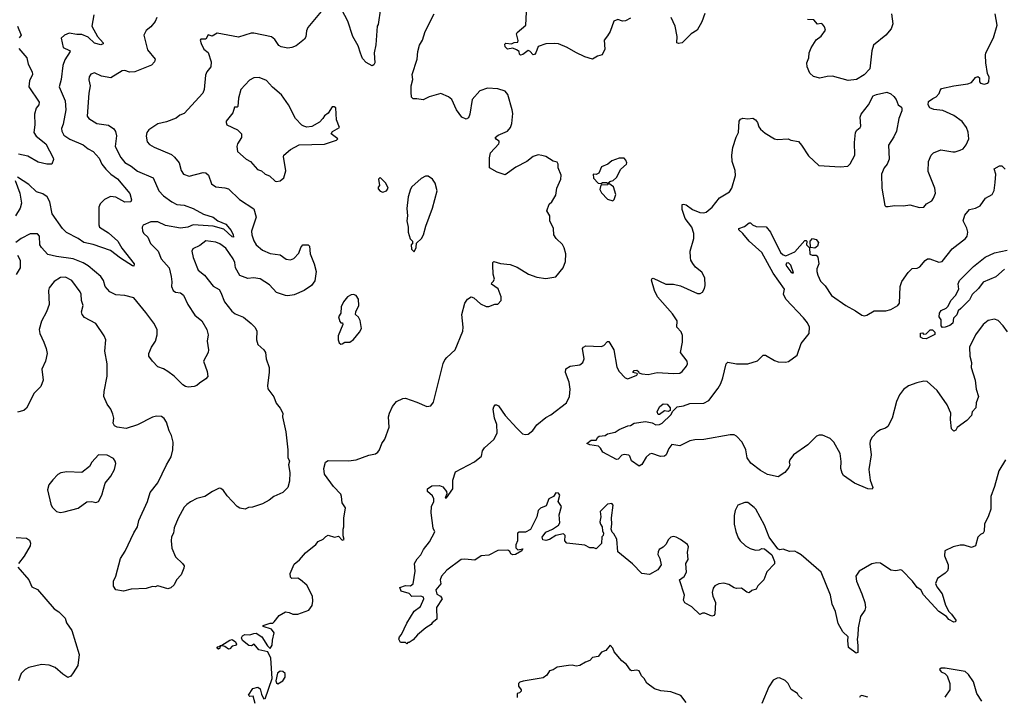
# Model space of a CAD drawing. Extents: x 2133489 to 2292442, y 756223 to 916462.
# Tile 434 of 463: x 2258173 to 2265964, y 869714 to 875068. Entities that reach past the tile are written whole.
import ezdxf

# ---------------------------------------------------------------- set-up
doc = ezdxf.new("R2010")
doc.units = 0

msp = doc.modelspace()

# ---------------------------------------------------------------- linework, layer by layer
at = {"layer": '0CON20XD'}
for points in [[(2261026.7, 875155), (2261009.3, 875030.7), (2261002.5, 875015), (2260991.7, 874868.3), (2260978, 874805), (2260982.5, 874725), (2260975, 874710), (2260963, 874703), (2260915, 874730), (2260885, 874760), (2260868.3, 874801.7), (2260851.7, 874861.7), (2260809.2, 874935), (2260769.2, 875055), (2260696.7, 875195)], [(2260599.1, 875180.9), (2260452.9, 875005), (2260441.7, 874978.3), (2260437.3, 874932.7), (2260427.4, 874912.6), (2260360, 874860), (2260325, 874847.1), (2260295, 874842), (2260241.7, 874851.7), (2260222.8, 874862.8), (2260191.4, 874911.4), (2260165, 874930.8), (2260025, 874961.4), (2260005, 874960.6), (2259905, 874930), (2259735, 874960), (2259695, 874936), (2259665, 874947.5), (2259646.2, 874913.8), (2259606.4, 874913.6), (2259600, 874905), (2259608.3, 874878.3), (2259630, 874835), (2259665, 874807.5), (2259686.8, 874733.2), (2259684.2, 874695), (2259652.5, 874655), (2259642.4, 874627.6), (2259633.8, 874515), (2259623.3, 874485), (2259475.6, 874324.4), (2259439.1, 874310.9), (2259411.7, 874288.3), (2259335, 874258.6), (2259265.6, 874244.4), (2259195, 874196.2), (2259180, 874175), (2259174.2, 874145), (2259181.4, 874101.4), (2259200.9, 874080.9), (2259238.1, 874058.1), (2259375, 874000), (2259399.1, 873979.1), (2259435, 873933.8), (2259450.6, 873875), (2259468, 873845), (2259515, 873830), (2259625, 873858), (2259645.8, 873855.8), (2259666.8, 873836.8), (2259691.7, 873768.3), (2259725, 873744.2), (2259795, 873737.8), (2259825, 873728.6), (2259911.4, 873645), (2260025, 873570), (2260043.5, 873505), (2260007.3, 873395), (2260008.5, 873365), (2260025, 873318), (2260044.5, 873285), (2260095, 873243.4), (2260155, 873216.4), (2260235, 873206.9), (2260282, 873172), (2260315, 873167.1), (2260341.9, 873178.1), (2260381.2, 873218.8), (2260397.1, 873265), (2260414.4, 873285.6), (2260455, 873286.2), (2260466.2, 873276.2), (2260470, 873215), (2260502.5, 873135), (2260518, 873075), (2260509.5, 873000.5), (2260482.5, 872965), (2260425, 872924.2), (2260345, 872891.2), (2260295, 872882), (2260275, 872886), (2260205, 872908), (2260148.3, 872968.3), (2260075, 873017.1), (2260024.2, 873025.8), (2259979.3, 873019.3), (2259913.9, 873043.9), (2259880, 873105), (2259875.6, 873145), (2259863.1, 873175), (2259805, 873258.9), (2259757.5, 873295), (2259725, 873307.9), (2259645, 873316.5), (2259598.6, 873281.4), (2259543.8, 873255), (2259536, 873235), (2259546.7, 873185), (2259585.5, 873085.5), (2259634.2, 873045), (2259705, 872960), (2259751.3, 872931.3), (2259765, 872910), (2259793.3, 872835), (2259850.3, 872760.3), (2259878.7, 872738.7), (2259945, 872714.3), (2260005, 872664.2), (2260034.2, 872635), (2260050, 872605), (2260047.1, 872535), (2260057, 872497), (2260104, 872455), (2260118, 872435), (2260122.9, 872385), (2260145.6, 872315), (2260146.9, 872275), (2260133.6, 872173.6), (2260136.1, 872146.1), (2260182.7, 872082.7), (2260203, 872033), (2260235, 871993.3), (2260255.6, 871955), (2260252.9, 871925), (2260279.1, 871805), (2260294.4, 871665), (2260293.3, 871603.3), (2260307.5, 871575), (2260300, 871545), (2260310, 871485), (2260306.7, 871415), (2260293.6, 871366.4), (2260254.1, 871325.9), (2260183.3, 871295), (2260147.5, 871265), (2260093.9, 871236.1), (2260015, 871210), (2259983.6, 871206.4), (2259956.4, 871193.6), (2259915, 871203.3), (2259895, 871216.7), (2259815, 871300), (2259785, 871342.5), (2259765, 871357.5), (2259750.7, 871359.3), (2259697.5, 871335), (2259637.5, 871295), (2259575, 871277.5), (2259525, 871251.4), (2259495, 871232), (2259475, 871210), (2259427.3, 871122.7), (2259395, 871047.5), (2259390.8, 871005), (2259374.2, 870975), (2259370.8, 870945), (2259378, 870885), (2259406.4, 870816.4), (2259460, 870765), (2259473.3, 870745), (2259473, 870727), (2259451.2, 870675), (2259413.8, 870635), (2259394.1, 870595.9), (2259368.3, 870571.7), (2259345, 870563.3), (2259265, 870587.5), (2259245, 870580), (2259225, 870582.5), (2259173.6, 870566.4), (2259055, 870562), (2258995, 870544.3), (2258933.3, 870555), (2258914, 870585), (2258915.8, 870624.2), (2258933.8, 870665), (2258971.2, 870805), (2259008.3, 870861.7), (2259075, 871006.7), (2259104, 871055), (2259116, 871105), (2259184.4, 871255.6), (2259204.5, 871325.5), (2259265, 871403.8), (2259333.9, 871546.1), (2259372.6, 871607.4), (2259384.4, 871665), (2259386.7, 871725), (2259375, 871777.5), (2259355.4, 871815.4), (2259335, 871883.8), (2259315, 871912), (2259295, 871927.5), (2259255, 871930), (2259225, 871923.3), (2259105, 871860.5), (2259015, 871833.5), (2258945, 871843.6), (2258924, 871855), (2258912.9, 871875), (2258916.8, 871913.2), (2258910, 871945), (2258894.5, 871984.5), (2258865.6, 872025.6), (2258838.6, 872085), (2258840.6, 872125), (2258864.3, 872245.7), (2258864.2, 872345), (2258846.2, 872445), (2258853.3, 872535), (2258841.2, 872565), (2258774.2, 872664.2), (2258685, 872712), (2258667.5, 872735), (2258661.4, 872755), (2258675.7, 872805), (2258660.8, 872845), (2258659.4, 872895), (2258651.4, 872915), (2258585, 873002.5), (2258535, 873030), (2258495, 873028.2), (2258445, 872996.7), (2258405.6, 872945), (2258401.5, 872925), (2258407.1, 872815), (2258384.2, 872755), (2258346.8, 872683.2), (2258328, 872615), (2258332.5, 872585), (2258363.6, 872516.4), (2258383.1, 872465), (2258389.2, 872425), (2258378, 872365), (2258347, 872303), (2258358, 872215), (2258340, 872165), (2258288.3, 872111.7), (2258225.7, 871994.3), (2258205.9, 871974.1), (2258155, 871962)], [(2261955, 872817.5), (2261982.5, 872845), (2261983.3, 872875), (2261957.9, 872937.9), (2261906.7, 872975), (2261907.5, 872985), (2261920, 872995), (2261928.8, 873015), (2261918.8, 873055), (2261916.2, 873125), (2261916.7, 873145), (2261925, 873153.3), (2261977, 873137), (2262055, 873130), (2262108.3, 873108.3), (2262200, 873055), (2262265, 873031.2), (2262335, 873020), (2262415, 873032.5), (2262473.8, 873105), (2262490.8, 873155), (2262493.9, 873213.9), (2262482.3, 873262.3), (2262468.3, 873288.3), (2262416.7, 873335), (2262400, 873365), (2262395.8, 873415), (2262367, 873477), (2262366.4, 873516.4), (2262343.3, 873555), (2262363, 873607), (2262382.5, 873625), (2262415, 873680), (2262423.3, 873735), (2262454, 873805), (2262458.3, 873838.3), (2262433.8, 873895), (2262433.3, 873925), (2262425, 873940), (2262395, 873948.8), (2262335, 873983.8), (2262303.9, 873993.9), (2262275, 873998), (2262235.8, 873984.2), (2262185, 873946.2), (2262099.5, 873900.5), (2262015, 873840), (2261951.2, 873861.2), (2261890, 873895), (2261889.4, 873975), (2261898.1, 874015), (2261963.3, 874085), (2261966, 874095), (2261965.8, 874105.8), (2261945, 874120), (2261934, 874136), (2261957.5, 874155), (2262033.5, 874186.5), (2262055.4, 874214.6), (2262066.7, 874245), (2262074.4, 874325), (2262070.6, 874355), (2262035.6, 874475), (2262015, 874502.5), (2261955, 874520), (2261875, 874524.6), (2261813.8, 874505), (2261752, 874435), (2261735, 874320), (2261725, 874290), (2261705, 874280), (2261672.5, 874295), (2261628.8, 874355), (2261592, 874435), (2261567, 874457), (2261505, 874483.8), (2261413.6, 874456.4), (2261365, 874432.5), (2261315, 874442.5), (2261285, 874440), (2261272.5, 874455), (2261270, 874495), (2261270, 874545), (2261283.8, 874595), (2261278.8, 874635), (2261318, 874755), (2261323.9, 874816.1), (2261336.2, 874865), (2261358.8, 874905), (2261381.2, 874975), (2261453.3, 875115)], [(2263005, 875080), (2262965, 875057.5), (2262943, 875057), (2262905, 875068.8), (2262874.1, 875055.9), (2262844, 874975), (2262825, 874940), (2262796.2, 874905), (2262803.8, 874835), (2262781.2, 874788.8), (2262745, 874778.8), (2262705, 874756), (2262645, 874772.5), (2262573.3, 874806.7), (2262505, 874847.5), (2262435, 874875.8), (2262405, 874880), (2262335, 874876.2), (2262275, 874856.2), (2262258, 874805), (2262245, 874791.2), (2262235, 874790), (2262208.8, 874818.8), (2262195, 874823.3), (2262155, 874791.2), (2262135, 874787.5), (2262127.5, 874795), (2262125.8, 874815.8), (2262105, 874830), (2262075, 874841.2), (2262033.6, 874833.6), (2262013, 874853), (2262012, 874875), (2262019.5, 874880.5), (2262065, 874876.7), (2262085, 874886.7), (2262115, 874890), (2262117, 874903), (2262104.3, 874955), (2262108, 874965), (2262176.7, 875025), (2262184.1, 875125.9)], [(2263592.7, 875117.3), (2263570.3, 875049.7), (2263533.3, 874985), (2263485, 874956.7), (2263415, 874884.3), (2263385, 874878), (2263371.2, 874885), (2263374, 874935), (2263358.6, 875015), (2263328.5, 875085)], [(2264035, 874200), (2264070.5, 874170.5), (2264145, 874124.3), (2264165, 874120), (2264253.8, 874123.8), (2264275, 874113.3), (2264335, 874102.5), (2264360, 874075), (2264415, 873990), (2264495, 873913.8), (2264665, 873901.9), (2264725, 873908.1), (2264745, 873927.5), (2264780.4, 873995), (2264778, 874095), (2264786.2, 874173.8), (2264795.4, 874194.6), (2264823.8, 874215), (2264827.5, 874225), (2264824.2, 874295), (2264830.3, 874319.7), (2264888.6, 874395), (2264926.2, 874465), (2264953.2, 874476.8), (2265034.2, 874494.2), (2265065, 874482), (2265089.7, 874459.7), (2265107, 874437), (2265125, 874393.8), (2265150, 874375), (2265153.8, 874365), (2265153.3, 874345), (2265128.8, 874285), (2265111.4, 874185), (2265090.2, 874139.8), (2265046.6, 874073.4), (2265052, 873965), (2265035.7, 873925), (2265012.9, 873895), (2264992.9, 873845), (2264993.3, 873735), (2265018.3, 873598.3), (2265025, 873590), (2265045, 873590), (2265095, 873596.7), (2265165, 873593.8), (2265215, 873603.8), (2265291.7, 873581.7), (2265326.1, 873583.9), (2265348.3, 873611.7), (2265389.2, 873635), (2265404.2, 873655), (2265419.4, 873695), (2265414.4, 873734.4), (2265360, 873865), (2265363.8, 873945), (2265384.2, 873995.8), (2265402.5, 874015), (2265462.3, 874037.7), (2265555, 874021.2), (2265575, 874021.2), (2265615, 874033.8), (2265636.7, 874045), (2265661.7, 874078.3), (2265681.9, 874125), (2265678.7, 874178.7), (2265664.2, 874215), (2265631.1, 874261.1), (2265565, 874309.2), (2265478, 874348), (2265405, 874357.5), (2265375, 874370), (2265360, 874395), (2265365, 874420), (2265397.5, 874445), (2265425, 874456.7), (2265447, 874483), (2265455, 874507.5), (2265467.7, 874522.3), (2265565, 874543.8), (2265675, 874558.8), (2265705, 874570), (2265735, 874610), (2265755, 874617.5), (2265766.4, 874606.4), (2265766.7, 874575), (2265774.1, 874564.1), (2265805, 874557.5), (2265832.5, 874565), (2265840, 874575), (2265843, 874613), (2265830.7, 874640.7), (2265816.2, 874725), (2265814.2, 874785.8), (2265818, 874805), (2265878.2, 874925), (2265907.1, 875025), (2265891.5, 875115)], [(2265070, 875115), (2265080.8, 875035), (2265068.8, 874995), (2265026.2, 874945), (2264928.8, 874865), (2264915, 874820), (2264900.7, 874679.3), (2264855, 874630), (2264795, 874593.3), (2264727, 874587), (2264605, 874621.2), (2264561.7, 874618.3), (2264505, 874603.8), (2264455, 874616.7), (2264424, 874645), (2264404, 874695), (2264401.2, 874725), (2264417.5, 874765), (2264418.8, 874805), (2264436, 874845), (2264475, 874907.5), (2264513.9, 874936.1), (2264547.5, 874985), (2264540.7, 875010.7), (2264525, 875032.5), (2264515, 875037.5), (2264485, 875032.5), (2264456.2, 875066.2), (2264405, 875068)], [(2259259.4, 875085), (2259245, 875052.5), (2259209.8, 875010.2), (2259175, 874981.2), (2259156.2, 874945), (2259185, 874828), (2259245.8, 874755), (2259240, 874735), (2259215, 874708), (2259084.4, 874655.6), (2259042.1, 874652.1), (2259005, 874665.6), (2258985, 874663.9), (2258895, 874606.2), (2258821.5, 874621.5), (2258765, 874646.2), (2258735, 874637.5), (2258721.5, 874615), (2258720.9, 874590.9), (2258731.9, 874545), (2258718.8, 874485), (2258705.7, 874305), (2258720, 874285), (2258783.8, 874245), (2258875, 874232.5), (2258918, 874205), (2258932.1, 874182.1), (2258937.8, 874147.8), (2258928.6, 874065), (2258973.6, 873976.4), (2259005, 873936.9), (2259055, 873908.2), (2259105, 873869.1), (2259228.6, 873815), (2259275, 873713.3), (2259312, 873675), (2259376.7, 873625), (2259415.8, 873605.8), (2259475, 873600), (2259545, 873573.6), (2259627.9, 873527.9), (2259705, 873505.7), (2259742, 873475), (2259805, 873450), (2259845, 873398.1), (2259863.1, 873365), (2259865, 873347.5), (2259855, 873350), (2259789.1, 873409.1), (2259705, 873433.8), (2259545, 873443.9), (2259503.3, 873426.7), (2259445, 873417.4), (2259327.9, 873437.9), (2259265, 873467.9), (2259211.7, 873468.3), (2259148.8, 873441.2), (2259142, 873425), (2259145.7, 873395), (2259155.7, 873375), (2259187.8, 873347.8), (2259207.6, 873297.6), (2259269.2, 873235), (2259293.5, 873175), (2259354.7, 873104.7), (2259372.1, 873035), (2259377.4, 872992.6), (2259374.4, 872955), (2259388.6, 872925), (2259405, 872911.4), (2259445, 872905.7), (2259468.4, 872888.4), (2259503.6, 872815), (2259559.8, 872729.8), (2259613.1, 872685), (2259655, 872616.7), (2259664.2, 872575), (2259656.9, 872525), (2259667.8, 872455), (2259664, 872434), (2259628.1, 872365), (2259655.8, 872285), (2259660.8, 872245), (2259645.6, 872225), (2259595, 872190.8), (2259575, 872172.8), (2259554.6, 872164.6), (2259505, 872160), (2259485, 872166.2), (2259465, 872178.8), (2259396.2, 872246.2), (2259345, 872282.5), (2259310, 872305), (2259265, 872321.1), (2259223.8, 872365), (2259196, 872405), (2259194.2, 872425), (2259215.8, 872475), (2259246.4, 872523.6), (2259261.8, 872575), (2259260, 872615), (2259233.3, 872665), (2259171, 872751), (2259075.9, 872865.9), (2259005, 872884.5), (2258935, 872890), (2258885, 872914.4), (2258850.6, 872955), (2258836.7, 873005), (2258815.3, 873035.3), (2258715, 873120), (2258675, 873144.6), (2258595, 873175.4), (2258465, 873194.3), (2258395, 873208.8), (2258344.5, 873264.5), (2258332.5, 873285), (2258328.6, 873355), (2258315, 873373.3), (2258255, 873371.9), (2258183.4, 873336.6), (2258142.5, 873305)], [(2258760.8, 875105), (2258744.4, 875015), (2258789.5, 874935), (2258833.8, 874885), (2258833.6, 874876.4), (2258815, 874868.6), (2258765, 874880.9), (2258715, 874930.4), (2258665, 874950.4), (2258625, 874949.7), (2258565, 874962.1), (2258527.1, 874945), (2258500, 874920), (2258517.6, 874847.6), (2258565.8, 874825), (2258571.4, 874815), (2258531.1, 874748.9), (2258514.1, 874705.9), (2258502.3, 874595), (2258485.5, 874535), (2258531.5, 874425), (2258538.7, 874355), (2258517.9, 874242.1), (2258504.5, 874205.5), (2258505.5, 874185), (2258521.1, 874155), (2258569.2, 874120.8), (2258676.1, 874076.1), (2258715, 874045.7), (2258755.4, 874025.4), (2258801.7, 873971.7), (2258822.7, 873925), (2258855, 873883.5), (2258894.6, 873845), (2258948, 873808), (2259043.4, 873693.4), (2259057.3, 873642.7), (2259052.7, 873627.3), (2259005, 873622.7), (2258935, 873664), (2258892.6, 873667.4), (2258845, 873644.5), (2258810.8, 873609.2), (2258800, 873585), (2258798.9, 873445), (2258805, 873426.2), (2258875, 873381.1), (2258950.8, 873315), (2258980.9, 873260.9), (2259078.8, 873135), (2259075, 873117.5), (2259065, 873120), (2258970.5, 873180.5), (2258891.5, 873241.5), (2258755, 873288.5), (2258681.2, 873305), (2258635, 873337.3), (2258542.7, 873382.7), (2258510.8, 873415), (2258430.5, 873530.5), (2258411.5, 873625), (2258389.4, 873665), (2258355, 873688.9), (2258305.4, 873705.4), (2258245, 873764.4), (2258155, 873822)], [(2258156.4, 875015), (2258184, 874945), (2258169.5, 874925)], [(2258165, 874839.1), (2258228.4, 874765), (2258240.4, 874715), (2258272.7, 874655), (2258275.4, 874635), (2258251.1, 874585), (2258246.6, 874535), (2258326, 874415), (2258323.8, 874395), (2258302.4, 874367.6), (2258289.5, 874320.5), (2258291.8, 874235), (2258284.2, 874174.2), (2258303.8, 874145), (2258380, 874085), (2258436.7, 873975), (2258439.3, 873960.7), (2258426.2, 873923.8), (2258387, 873923), (2258319.7, 873939.7), (2258236.5, 873986.5), (2258164.5, 874004.5)], [(2260205, 873786.7), (2260235, 873793.3), (2260263.6, 873816.4), (2260277.7, 873872.3), (2260260, 873985), (2260264.1, 873995.9), (2260315, 874040), (2260385, 874076.2), (2260585, 874083.3), (2260680, 874115), (2260690, 874125), (2260637.5, 874165), (2260647, 874183), (2260702.5, 874215), (2260680, 874275), (2260675, 874370), (2260661.7, 874378.3), (2260645, 874377.5), (2260613, 874327), (2260585, 874307.5), (2260572.5, 874285), (2260545, 874257.5), (2260485, 874222.5), (2260445, 874216.7), (2260420, 874225), (2260405, 874232.5), (2260355, 874286.7), (2260300, 874395), (2260245, 874474), (2260173.7, 874533.7), (2260125, 874587.5), (2260068.8, 874608.8), (2260025, 874606.9), (2259990.3, 874589.7), (2259923.1, 874515), (2259904.3, 874445.7), (2259900, 874380), (2259895, 874374), (2259873.3, 874375), (2259858.5, 874331.5), (2259807.5, 874265), (2259806.7, 874255), (2259812.5, 874235), (2259897, 874197), (2259927.5, 874165), (2259928.6, 874135), (2259895.8, 874085), (2259890.6, 874065), (2259896, 874025), (2259965, 873964), (2260000, 873945), (2260055, 873883.3), (2260085, 873872.5), (2260116.4, 873846.4), (2260150.7, 873830.7), (2260195, 873790), (2260205, 873786.7)], [(2265973.8, 871585), (2265921.2, 871498.8), (2265885.8, 871374.2), (2265856.2, 871295), (2265856.1, 871193.9), (2265839.5, 871140.5), (2265806.2, 871075), (2265805, 871020), (2265795, 871003.3), (2265775, 870993.3), (2265755, 870972.5), (2265735.8, 870904.2), (2265705, 870892), (2265645, 870908.8), (2265615, 870908.8), (2265560, 870895), (2265493.3, 870865), (2265491.2, 870825), (2265520, 870755), (2265520, 870725), (2265513.6, 870706.4), (2265495, 870687.5), (2265435, 870646.7), (2265418.8, 870605), (2265429.5, 870579.5), (2265472.5, 870525), (2265498.8, 870435), (2265524.2, 870384.2), (2265545, 870363.3), (2265580, 870315), (2265578.3, 870301.7), (2265565, 870300), (2265525, 870320), (2265505, 870343.8), (2265445, 870383.3), (2265325, 870516), (2265302.7, 870555), (2265275, 870575.5), (2265235.8, 870625.8), (2265155, 870708.8), (2265144.1, 870714.1), (2265105, 870707.1), (2265065, 870712.5), (2264985, 870766), (2264955, 870769.2), (2264915, 870762.5), (2264815, 870702.9), (2264788.6, 870665), (2264794.3, 870625), (2264835.7, 870525), (2264859.2, 870455), (2264865.6, 870415), (2264860, 870395), (2264825.4, 870344.6), (2264808.1, 870255), (2264805.6, 870195), (2264798, 870165), (2264805.7, 870115), (2264805, 870060), (2264792.5, 870055), (2264730.7, 870100.7), (2264726.7, 870155), (2264727.5, 870185), (2264686.2, 870225), (2264648.9, 870288.9), (2264628.1, 870385), (2264602.1, 870442.1), (2264589.1, 870515), (2264515.6, 870695), (2264355, 870833.3), (2264325, 870852.5), (2264305, 870862.5), (2264265, 870860), (2264215, 870877.5), (2264187, 870873), (2264170.7, 870880.7), (2264103.9, 870973.9), (2264066.8, 871066.8), (2263997.8, 871195), (2263985, 871208.6), (2263935, 871246), (2263911.7, 871248.3), (2263855, 871226.7), (2263834, 871185), (2263826, 871145), (2263827.1, 871075), (2263838.7, 871018.7), (2263857.6, 870967.6), (2263873.4, 870943.4), (2263915, 870903.8), (2263952.7, 870882.7), (2263995, 870871.2), (2264026.4, 870873.6), (2264045, 870882.5), (2264065, 870880), (2264123.6, 870833.6), (2264145, 870780), (2264145, 870762.5), (2264085, 870697.5), (2264060, 870635), (2264013.6, 870586.4), (2263999.3, 870560.7), (2263965, 870550), (2263945, 870532.5), (2263925, 870537.5), (2263885, 870570), (2263845, 870566.2), (2263825, 870571.2), (2263785, 870598.8), (2263745, 870608.8), (2263705.9, 870604.1), (2263672.5, 870587.5), (2263660.3, 870569.7), (2263652.5, 870535), (2263656.1, 870506.1), (2263677.5, 870455), (2263672.5, 870365), (2263667, 870353), (2263648.3, 870348.3), (2263595, 870372.5), (2263575, 870372.5), (2263555, 870360), (2263491.4, 870421.4), (2263435, 870453.1), (2263424.4, 870475), (2263432, 870515), (2263392.5, 870635), (2263429.5, 870660.5), (2263448.8, 870695), (2263442.5, 870765), (2263462.5, 870795), (2263456.7, 870855), (2263463.8, 870895), (2263455.6, 870915.6), (2263402.5, 870955), (2263367.5, 870972.5), (2263345, 870977.5), (2263325, 870972.5), (2263307.5, 870955), (2263286.4, 870913.6), (2263265, 870892.5), (2263232.5, 870875), (2263223.9, 870856.1), (2263223.3, 870835), (2263237.5, 870805), (2263247.5, 870755), (2263222.5, 870715), (2263155, 870676.7), (2263095, 870686.2), (2263021.7, 870761.7), (2262906.2, 870856.2), (2262896.4, 870956.4), (2262875, 871000), (2262861.7, 871011.7), (2262853, 871037), (2262858, 871075), (2262854.2, 871125), (2262868, 871225), (2262859.2, 871239.2), (2262825, 871232.9), (2262766.2, 871175), (2262770, 871135), (2262763.3, 871095), (2262767.5, 871075), (2262782.5, 871055), (2262783.6, 871023.6), (2262792.5, 871005), (2262790, 870985), (2262780, 870975), (2262777, 870923), (2262735, 870880), (2262715, 870887.5), (2262685, 870887.5), (2262645, 870910), (2262502.5, 870925), (2262486.7, 870945), (2262488.8, 870985), (2262475, 870998.8), (2262415, 870986.9), (2262365.4, 870954.6), (2262335, 870946.7), (2262312.2, 870952.2), (2262307.2, 870972.8), (2262335, 871012.2), (2262389.2, 871035), (2262435, 871068.8), (2262446, 871085), (2262441.2, 871148.8), (2262460, 871215), (2262433.8, 871255), (2262445.9, 871305.9), (2262435, 871320), (2262415, 871322.5), (2262397.5, 871295), (2262360, 871275), (2262338.1, 871221.9), (2262295, 871202.2), (2262274.4, 871185), (2262264.2, 871135), (2262215.9, 871034.1), (2262175, 871012.5), (2262125, 871012.5), (2262112.5, 871005), (2262112, 870945), (2262098.6, 870911.4), (2262098.3, 870888.3), (2262115, 870872), (2262155, 870880), (2262146, 870865), (2262095, 870835.7), (2262075, 870833.8), (2262060, 870840), (2262050.5, 870860.5), (2262035, 870869.4), (2261955, 870867.5), (2261885, 870830.6), (2261825, 870825.7), (2261775, 870790.8), (2261695, 870800), (2261665, 870796.2), (2261551.7, 870711.7), (2261509.2, 870665), (2261500, 870635), (2261505.5, 870604.5), (2261465.5, 870555), (2261472.2, 870522.2), (2261502.5, 870505), (2261516.7, 870485), (2261471.2, 870415), (2261472.5, 870325), (2261437.5, 870295), (2261429.3, 870280.7), (2261385.9, 870254.1), (2261320.5, 870199.5), (2261285, 870160), (2261255, 870140), (2261245, 870140), (2261235, 870130), (2261225, 870140), (2261185, 870140), (2261172.5, 870165), (2261177.5, 870185), (2261195, 870202.5), (2261236.4, 870293.6), (2261293, 870387), (2261344, 870425), (2261371.8, 870485), (2261368, 870498), (2261347.1, 870507.1), (2261275, 870503.8), (2261255, 870526.7), (2261190, 870545), (2261180, 870575), (2261225, 870591.2), (2261265, 870588), (2261285.7, 870604.3), (2261300.8, 870705), (2261298, 870765), (2261318.3, 870801.7), (2261346.2, 870833.8), (2261366.9, 870875), (2261415.8, 870935), (2261456.7, 871015), (2261443.3, 871045), (2261427.5, 871165), (2261430, 871215), (2261448.8, 871255), (2261448.8, 871275), (2261439.1, 871299.1), (2261400, 871335), (2261400, 871355), (2261435, 871380), (2261495, 871382.5), (2261521.7, 871371.7), (2261550, 871335), (2261552.5, 871315), (2261540, 871285), (2261550, 871285), (2261601.2, 871355), (2261600, 871425), (2261620.5, 871489.5), (2261771.2, 871568.8), (2261826.7, 871615), (2261836, 871655), (2261849.5, 871680.5), (2261925, 871746.2), (2261950.8, 871795), (2261948.6, 871865), (2261928.6, 871915), (2261920, 871985), (2261924, 872005), (2261935, 872018.8), (2261945, 872021.2), (2261961.2, 872011.2), (2262014.5, 871934.5), (2262105.6, 871835), (2262151.7, 871791.7), (2262175, 871784.4), (2262195, 871786.9), (2262234, 871816), (2262265, 871860.6), (2262335, 871919.2), (2262375, 871940), (2262498.8, 872035), (2262523.8, 872085), (2262528.8, 872145), (2262520.5, 872200.5), (2262491.2, 872275), (2262493.3, 872305), (2262527.5, 872325), (2262605, 872337.5), (2262627.5, 872355), (2262640, 872385), (2262626.7, 872465), (2262635, 872477.5), (2262652.7, 872487.3), (2262775, 872481.2), (2262795, 872490), (2262825, 872520), (2262835, 872520), (2262874.1, 872454.1), (2262897, 872317), (2262916, 872285), (2262963, 872233), (2262985, 872225.8), (2263056.2, 872255), (2263062.5, 872265), (2263058.8, 872268.8), (2263023.3, 872275), (2263035, 872291.2), (2263055, 872293.3), (2263068.8, 872285), (2263073, 872273), (2263096.3, 872266.3), (2263145, 872258.9), (2263215.6, 872275.6), (2263345, 872268), (2263395, 872271.2), (2263415, 872283.3), (2263450, 872325), (2263456.2, 872345), (2263453.3, 872365), (2263402.5, 872435), (2263417.5, 872515), (2263417.7, 872567.7), (2263407.3, 872597.3), (2263371.2, 872635), (2263376.2, 872685), (2263339.3, 872739.3), (2263220, 872875), (2263195.6, 872925), (2263172.9, 873007.1), (2263175, 873017.5), (2263185, 873021.2), (2263285, 872976), (2263345, 872974.2), (2263402.3, 872962.3), (2263535, 872901.2), (2263558.3, 872901.7), (2263575, 872912.5), (2263590.5, 872939.5), (2263595.8, 872965), (2263594, 873025), (2263570.3, 873070.3), (2263520.3, 873110.3), (2263498.3, 873138.3), (2263483.4, 873163.4), (2263480.6, 873185), (2263477.5, 873235), (2263506.8, 873335), (2263507.7, 873375), (2263492.1, 873425), (2263439.2, 873495), (2263413.5, 873565), (2263413.8, 873605), (2263425, 873608), (2263445, 873602), (2263495.4, 873565.4), (2263555, 873542.2), (2263585, 873539.4), (2263605, 873544.4), (2263652.5, 873585), (2263710.9, 873659.1), (2263788, 873705), (2263808.6, 873735), (2263835.7, 873835.7), (2263833.3, 873875), (2263809.2, 873945), (2263806.8, 873995), (2263816.2, 874055), (2263841.3, 874138.7), (2263860, 874175), (2263864.4, 874265.6), (2263875, 874280), (2263895, 874288.6), (2263935, 874284), (2263975, 874288), (2263995, 874276), (2264011.4, 874255), (2264020.6, 874220.6), (2264035, 874200)], [(2262825, 873770), (2262843, 873787), (2262870, 873795), (2262895, 873817.5), (2262930, 873885), (2262973.3, 873925), (2262976.2, 873935), (2262970, 873955), (2262955, 873972.5), (2262915, 873972.5), (2262859.3, 873950.7), (2262826.1, 873923.9), (2262776.7, 873903.3), (2262755, 873852.5), (2262735, 873842.5), (2262710, 873845), (2262713.9, 873813.9), (2262750, 873775), (2262775, 873770), (2262785, 873780), (2262815, 873780), (2262825, 873770)], [(2263454, 871725), (2263395, 871695.7), (2263333, 871707), (2263310, 871675), (2263287.1, 871625), (2263275, 871613.1), (2263242.1, 871612.1), (2263175, 871633.8), (2263155, 871628.8), (2263130.8, 871605), (2263095, 871546.7), (2263075, 871533.8), (2263015, 871577.5), (2263000, 871615), (2262991.7, 871621.7), (2262955, 871626.2), (2262938.3, 871621.7), (2262908.8, 871591.2), (2262895, 871588), (2262787.5, 871645), (2262768.3, 871678.3), (2262752.5, 871692.5), (2262683.9, 871703.9), (2262660, 871715), (2262695, 871740), (2262735, 871740), (2262747.5, 871765), (2262758.3, 871771.7), (2262805, 871776), (2262825, 871789.2), (2262885, 871804.2), (2262915, 871824), (2262985, 871853.8), (2263005, 871856.7), (2263035.9, 871874.1), (2263125, 871889.2), (2263177.5, 871877.5), (2263205, 871862), (2263235, 871863.5), (2263255.6, 871874.4), (2263325, 871940.8), (2263340.3, 871969.7), (2263373.8, 872005), (2263425, 872013.1), (2263475, 872031.8), (2263587.1, 872032.9), (2263626.7, 872055), (2263698.9, 872151.1), (2263720.3, 872189.7), (2263737, 872233), (2263763.8, 872345), (2263775, 872356.7), (2263845, 872343.3), (2263935, 872343.3), (2264010.7, 872369.3), (2264055, 872412.5), (2264075, 872412.5), (2264145, 872370), (2264175, 872360), (2264231.7, 872358.3), (2264255, 872363.8), (2264325, 872413.3), (2264356.4, 872505), (2264419.2, 872585), (2264422, 872635), (2264405, 872670), (2264375, 872708.8), (2264235.6, 872855.6), (2264216, 872895), (2264225.6, 872935), (2264135, 873061.2), (2264045.3, 873225.3), (2263943.8, 873315), (2263895, 873376.7), (2263863.3, 873405), (2263863.6, 873416.4), (2263907.7, 873432.3), (2263945, 873460), (2263955, 873460), (2263970, 873445), (2264000.7, 873430.7), (2264078.3, 873428.3), (2264113.8, 873385), (2264194, 873225), (2264215, 873206), (2264235, 873198), (2264305, 873231.2), (2264385, 873320), (2264395, 873320), (2264400, 873315), (2264397.5, 873285), (2264421.7, 873261.7), (2264425, 873212.5), (2264443.6, 873203.6), (2264475, 873203.3), (2264487.4, 873187.4), (2264496.5, 873135), (2264480.8, 873095), (2264480, 873075), (2264487.5, 873045), (2264509.7, 872999.7), (2264545, 872961.2), (2264595, 872886), (2264710, 872805), (2264785.8, 872765), (2264835, 872729.2), (2264855.8, 872724.2), (2264875, 872728.8), (2264935, 872764), (2265025, 872764.4), (2265065.8, 872775), (2265120.8, 872805), (2265133.8, 872825), (2265138.8, 872955), (2265152, 872995), (2265201.7, 873068.3), (2265235, 873100), (2265275, 873102.5), (2265295, 873112.5), (2265337.3, 873162.7), (2265355.9, 873174.1), (2265375, 873175.7), (2265445, 873150), (2265471.2, 873155), (2265551.1, 873255), (2265656, 873335), (2265670, 873355), (2265673.8, 873385), (2265667.3, 873417.3), (2265638.8, 873475), (2265650.5, 873519.5), (2265687.5, 873565), (2265735, 873576.2), (2265772.5, 873595), (2265813.8, 873655), (2265867.8, 873685), (2265883, 873717), (2265890.5, 873780.5), (2265895.8, 873845), (2265882.5, 873887.5), (2265925, 873910), (2265945, 873911.2), (2265969.4, 873885)], [(2258135.9, 873794.1), (2258173.8, 873693.8), (2258187.5, 873615), (2258176.7, 873575), (2258138.9, 873515)], [(2261045, 873703.3), (2261075.8, 873714.2), (2261088.8, 873735), (2261070, 873775), (2261025, 873820), (2261012.5, 873805), (2261020, 873755), (2261008.3, 873741.7), (2261008.3, 873728.3), (2261025, 873710), (2261045, 873703.3)], [(2261295, 873230), (2261310, 873265), (2261311.7, 873298.3), (2261353, 873337), (2261367.5, 873365), (2261386.7, 873435), (2261440, 873575), (2261475.9, 873714.1), (2261460, 873775), (2261438.8, 873805), (2261405, 873828.8), (2261385, 873828.8), (2261349.5, 873810.5), (2261276.1, 873743.9), (2261264.2, 873725.8), (2261246.2, 873665), (2261237, 873573), (2261241.2, 873515), (2261236.7, 873475), (2261247.5, 873425), (2261246.7, 873385), (2261263, 873333), (2261280, 873315), (2261280, 873295), (2261270, 873285), (2261273, 873253), (2261295, 873230)], [(2262865, 873633.3), (2262877.5, 873645), (2262890, 873685), (2262872.5, 873745), (2262835, 873770), (2262825, 873760), (2262771.7, 873758.3), (2262763.3, 873725), (2262777, 873697), (2262825, 873647.5), (2262865, 873633.3)], [(2264465, 873260), (2264430, 873265), (2264428, 873315), (2264445, 873335.8), (2264475, 873329.5), (2264492.3, 873305), (2264485, 873276), (2264465, 873260)], [(2265965, 873092.5), (2265896.2, 873033.8), (2265795, 872990), (2265759.4, 872940.6), (2265708.2, 872891.8), (2265688, 872852), (2265618.5, 872781.5), (2265599.2, 872765), (2265586.7, 872733.3), (2265562.5, 872705), (2265556.2, 872665), (2265533, 872647), (2265495.3, 872634.7), (2265475, 872633.1), (2265463.8, 872645), (2265463.8, 872693.8), (2265447, 872717), (2265450, 872745), (2265465, 872766.7), (2265504.2, 872785.8), (2265519.5, 872800.5), (2265540, 872845), (2265576.2, 872885), (2265603.8, 872935), (2265597.7, 872977.7), (2265610, 873005), (2265720.9, 873115), (2265811.8, 873188.2), (2265885, 873223.6), (2265985, 873244.5)], [(2258155, 873203.8), (2258175.6, 873165), (2258177.9, 873122.1), (2258175.7, 873105), (2258145, 873050)], [(2264285, 873063.5), (2264295, 873064.2), (2264275.4, 873125.4), (2264255, 873144.4), (2264239.3, 873140.7), (2264235, 873124.4), (2264275, 873072.2), (2264285, 873063.5)], [(2260116.1, 869693.9), (2260170, 869855), (2260161.2, 870015), (2260136.7, 870066.7), (2260065, 870081.9), (2260027, 870127), (2260005.8, 870114.2), (2259985, 870115.8), (2259936.2, 870155), (2259928, 870175), (2259935, 870191.2), (2259955, 870202), (2259995, 870198.8), (2260025, 870211.2), (2260045, 870212), (2260090, 870185), (2260134.2, 870114.2), (2260155, 870092.5), (2260171.2, 870118.8), (2260172.5, 870157.5), (2260185.6, 870215.6), (2260165, 870243.8), (2260100, 870265), (2260100, 870275), (2260155, 870293.3), (2260175, 870292.5), (2260186.7, 870303.3), (2260225, 870352.5), (2260275, 870382.5), (2260306.4, 870376.4), (2260335, 870362.5), (2260375, 870363.3), (2260460, 870395), (2260487, 870433), (2260493, 870467), (2260490, 870505), (2260445, 870592.5), (2260396.1, 870636.1), (2260375, 870647.5), (2260327, 870647), (2260316.2, 870656.2), (2260314.2, 870685), (2260345, 870760), (2260387.7, 870792.3), (2260435, 870850), (2260515.9, 870914.1), (2260535, 870937.5), (2260575, 870957.5), (2260595, 870977.5), (2260615, 870987.5), (2260665, 870972.5), (2260695, 870980), (2260725, 870950), (2260740, 870955), (2260732.5, 870982.5), (2260732.5, 871035), (2260738.8, 871055), (2260736.4, 871123.6), (2260750, 871205), (2260723.3, 871245), (2260720, 871295), (2260712.7, 871312.7), (2260656.2, 871375), (2260585, 871470), (2260580, 871515), (2260593.9, 871566.1), (2260615, 871578.8), (2260775, 871577.5), (2260834.2, 871585.8), (2260935, 871621.2), (2260987.7, 871632.3), (2261005.9, 871644.1), (2261018.8, 871665), (2261037.3, 871712.7), (2261061.7, 871748.3), (2261096.3, 871843.7), (2261091.9, 871925), (2261099.2, 871955), (2261123, 872007), (2261154.4, 872045.6), (2261205, 872070.8), (2261225, 872071.4), (2261315, 872042), (2261395, 872006.7), (2261425, 872013.3), (2261448.3, 872041.7), (2261524.1, 872345.9), (2261536.7, 872375), (2261553.3, 872395), (2261618.8, 872455), (2261678.3, 872601.7), (2261681.4, 872635), (2261672, 872735), (2261696.2, 872825), (2261715, 872856.7), (2261745, 872873.3), (2261765, 872866.7), (2261819.3, 872819.3), (2261865, 872797.5), (2261885, 872797.5), (2261933.6, 872816.4), (2261955, 872817.5)], [(2260715, 872501.2), (2260725, 872503.3), (2260745, 872516), (2260785, 872516.2), (2260813.9, 872536.1), (2260862.5, 872595), (2260876.2, 872625), (2260867.3, 872687.3), (2260855, 872712.5), (2260830, 872735), (2260832.5, 872755), (2260856.7, 872805), (2260853.8, 872855), (2260835.7, 872885.7), (2260815, 872893.8), (2260795, 872891.2), (2260765.9, 872874.1), (2260734.3, 872835.7), (2260716, 872795), (2260714.1, 872745.9), (2260696.7, 872715), (2260705, 872680), (2260715, 872670), (2260728.3, 872668.3), (2260730, 872655), (2260694, 872565), (2260692, 872535), (2260700.5, 872510.5), (2260715, 872501.2)], [(2265988.3, 872598.3), (2265953.8, 872645), (2265915, 872686.2), (2265885, 872698), (2265835, 872688), (2265796, 872655), (2265735.7, 872575), (2265689.4, 872475), (2265691.9, 872405), (2265704.4, 872355), (2265700.9, 872315), (2265733.3, 872215), (2265740, 872145), (2265759.4, 872085), (2265741.2, 872035), (2265737.5, 871995), (2265710, 871965), (2265703.6, 871936.4), (2265666.7, 871895), (2265590.7, 871839.3), (2265579.3, 871820.7), (2265565, 871812.5), (2265545, 871830), (2265537.1, 871905), (2265539.2, 871955), (2265510.8, 872020.8), (2265433.1, 872133.1), (2265352.5, 872205), (2265327.1, 872207.1), (2265272.5, 872195), (2265205, 872169.2), (2265165, 872141.2), (2265135, 872098), (2265111.1, 872045), (2265075.4, 871915), (2265040.9, 871849.1), (2265024.5, 871835.5), (2264985, 871823.3), (2264955, 871804.5), (2264917.8, 871765), (2264901.9, 871735), (2264898.3, 871711.7), (2264909.1, 871625), (2264890.7, 871509.3), (2264902.6, 871422.6), (2264924, 871365), (2264916.8, 871353.2), (2264885, 871354.4), (2264779.1, 871399.1), (2264691.2, 871461.2), (2264679.4, 871479.4), (2264670.4, 871515), (2264671.5, 871571.5), (2264664.1, 871635), (2264615, 871725.7), (2264585, 871753.1), (2264525, 871780), (2264499.3, 871780.7), (2264477.7, 871772.3), (2264407.8, 871702.2), (2264296.4, 871623.6), (2264265.8, 871585), (2264262.5, 871565), (2264267.5, 871545), (2264257.5, 871525), (2264226.4, 871483.6), (2264175, 871450), (2264089.7, 871469.7), (2264035, 871499.2), (2263959.1, 871559.1), (2263930.2, 871600.2), (2263919.6, 871665), (2263890.4, 871725), (2263845, 871771.6), (2263825, 871783.1), (2263795, 871783.7), (2263585, 871744.5), (2263515, 871742.2), (2263474.6, 871735.4), (2263454, 871725)], [(2265345, 872543.3), (2265320, 872545), (2265300, 872555), (2265301.7, 872588.3), (2265315, 872590), (2265325, 872580), (2265345, 872582.5), (2265376.2, 872613.8), (2265395, 872614), (2265414.2, 872595), (2265412.5, 872577.5), (2265345, 872543.3)], [(2263223.6, 871943.6), (2263216, 871965), (2263235, 872004), (2263265, 872027.3), (2263295, 872024.2), (2263320, 871995), (2263320, 871975), (2263305, 871968), (2263275, 871971.2), (2263235, 871943.8), (2263223.6, 871943.6)], [(2258495, 871168.8), (2258525, 871173.8), (2258635, 871201.2), (2258705, 871251.2), (2258745, 871256.2), (2258775, 871246.2), (2258795.7, 871254.3), (2258822, 871305), (2258848.8, 871401.2), (2258895, 871456.7), (2258922.3, 871507.7), (2258933.8, 871555), (2258928.8, 871575), (2258914.2, 871594.2), (2258865, 871622.5), (2258795.9, 871624.1), (2258744, 871566), (2258725, 871532.5), (2258665.9, 871484.1), (2258545, 871490), (2258497.3, 871482.7), (2258475, 871468.8), (2258434.3, 871425.7), (2258404.3, 871385.7), (2258393, 871347), (2258419.2, 871235), (2258430.9, 871210.9), (2258465, 871176.2), (2258495, 871168.8)], [(2258145, 870969.4), (2258225.8, 870965.8), (2258249.7, 870949.7), (2258258.8, 870925), (2258256.2, 870905), (2258207.2, 870822.8), (2258164.5, 870765.5)], [(2258159.2, 870735), (2258245.5, 870635.5), (2258268.8, 870578.8), (2258315, 870560), (2258445.8, 870405.8), (2258481.7, 870381.7), (2258531.7, 870331.7), (2258544, 870295), (2258586.7, 870235), (2258643.3, 870045), (2258633.9, 869956.1), (2258595, 869900), (2258578.3, 869871.7), (2258555, 869862.5), (2258515, 869888), (2258452.7, 869942.7), (2258405, 869960.8), (2258345, 869964.2), (2258245, 869941.2), (2258215, 869926.2), (2258183.8, 869895), (2258163.8, 869835)], [(2259825, 870086.2), (2259795, 870106.7), (2259775, 870112.5), (2259760, 870110), (2259757.5, 870095), (2259745, 870087.5), (2259732.5, 870095), (2259740, 870105), (2259760, 870110), (2259760, 870115), (2259772.5, 870117.5), (2259835, 870158), (2259855, 870163.3), (2259880, 870145), (2259888.8, 870125), (2259880, 870115), (2259855, 870110), (2259835, 870088.8), (2259825, 870086.2)], [(2263446, 869665), (2263405, 869720), (2263325, 869750), (2263245, 869756.7), (2263195, 869773.3), (2263135, 869817.5), (2263113.3, 869855), (2263093.3, 869875), (2263075.4, 869915.4), (2263055, 869920), (2263015, 869914.3), (2263005, 869920), (2262975, 869965.7), (2262936.2, 869995), (2262877.5, 870065), (2262866.7, 870095), (2262845, 870117.5), (2262810, 870075), (2262777, 870063), (2262750.7, 870029.3), (2262705, 870020), (2262683.6, 869996.4), (2262650, 869985), (2262605, 869957.5), (2262575, 869952.5), (2262545, 869960), (2262515, 869957.5), (2262425, 869943.8), (2262395, 869923.8), (2262365.9, 869914.1), (2262345, 869880), (2262315, 869860), (2262157, 869833), (2262130, 869825), (2262120, 869815), (2262120, 869795), (2262140, 869765), (2262140, 869755), (2262128.3, 869741.7), (2262110, 869735), (2262110, 869705)], [(2260215, 869812.5), (2260253.8, 869835), (2260273.8, 869865), (2260273.3, 869895), (2260255, 869910), (2260235, 869912.5), (2260213, 869897), (2260200, 869835), (2260205, 869820), (2260215, 869812.5)], [(2265785.7, 869675), (2265745.6, 869735), (2265718.8, 869828.8), (2265679.2, 869885), (2265655, 869908.6), (2265496.4, 869936.4), (2265463.6, 869936.4), (2265450, 869925), (2265465, 869907.5), (2265493.6, 869893.6), (2265512.5, 869875), (2265533.3, 869815), (2265531.2, 869765), (2265494.2, 869705.8)], [(2264365, 869692.5), (2264335, 869720), (2264326.4, 869736.4), (2264277, 869767), (2264253.9, 869813.9), (2264228.3, 869838.3), (2264185, 869860), (2264165, 869857.5), (2264135, 869840), (2264100.5, 869789.5), (2264045, 869657.5)], [(2260037, 869657), (2260020, 869715), (2259993.3, 869713.3), (2259983.3, 869723.3), (2260017.5, 869775), (2260056.1, 869786.1), (2260075, 869772.5), (2260085, 869730), (2260105, 869690)], [(2264885, 869707.5), (2264835, 869720), (2264822.5, 869715), (2264816.7, 869705)]]:
    msp.add_lwpolyline(points, dxfattribs=at)

doc.saveas('drawing.dxf')
